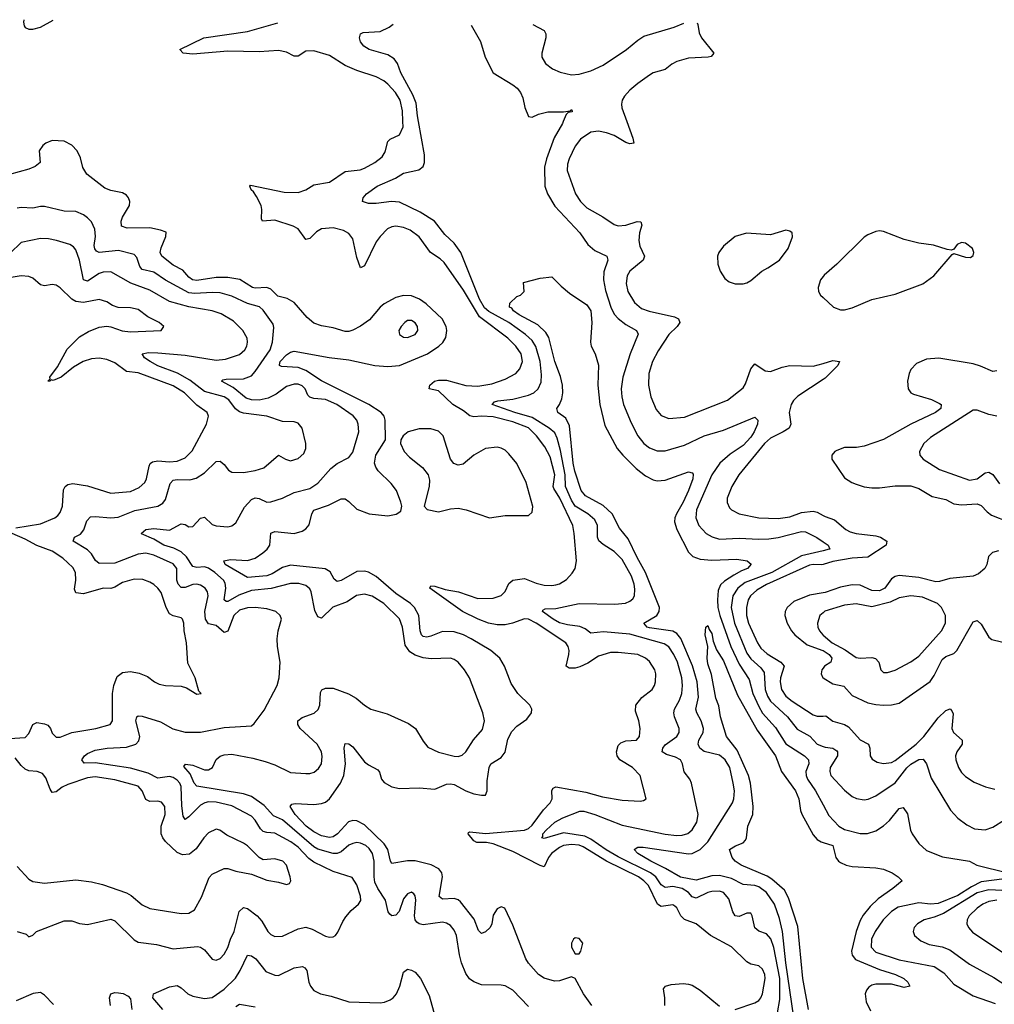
# Model space of a CAD drawing. Header units: inches. Extents: x 1649636 to 1815363, y 506543 to 641975.
# Tile 292 of 656: x 1655883 to 1660878, y 635477 to 640522. Entities that reach past the tile are written whole.
import ezdxf

# ---------------------------------------------------------------- set-up
doc = ezdxf.new("R2010")
doc.units = ezdxf.units.IN
doc.header["$MEASUREMENT"] = 0
for name, color, linetype in [('B6653', 7, 'Continuous'), ('B6654', 7, 'Continuous'), ('B6663', 7, 'Continuous')]:
    doc.layers.add(name, color=color, linetype=linetype)

msp = doc.modelspace()

# ---------------------------------------------------------------- linework, layer by layer
at = {"layer": 'B6653', "color": 5}
for points, elevation in [([(1659550, 635450.2), (1659650, 635483.8), (1659670, 635496.5), (1659680.7, 635510), (1659690, 635530.7), (1659703.7, 635610), (1659701.4, 635630), (1659690, 635657.7), (1659670, 635673.6), (1659630, 635682.8), (1659610, 635694.6), (1659531.4, 635771.4), (1659422.4, 635830), (1659350, 635889.7), (1659290, 635910.8), (1659271, 635931), (1659251.1, 635971.1), (1659240, 635980), (1659230, 635986), (1659170, 635978.5), (1659152.1, 635990), (1659104.9, 636084.9), (1659081.5, 636110), (1659053.4, 636130), (1658889.7, 636209.7), (1658770, 636284.4), (1658750, 636291.7), (1658710, 636296.6), (1658670, 636290.6), (1658650, 636281.1), (1658607.7, 636250), (1658593, 636230), (1658570, 636182.2), (1658550, 636188.3), (1658410, 636260.7), (1658310, 636298.6), (1658274.5, 636305.5), (1658225.6, 636305.6), (1658210, 636314.4), (1658181.7, 636350), (1658182.5, 636357.5), (1658190, 636360.3), (1658270, 636352.4), (1658470, 636369.4), (1658490, 636377.6), (1658510, 636395), (1658567.3, 636472.7), (1658601.3, 636510), (1658611.9, 636530), (1658610, 636572.7), (1658616.2, 636583.8), (1658630, 636591.8), (1658783.5, 636563.5), (1658870, 636539.5), (1658970, 636523.8), (1659062.9, 636517.1), (1659079.1, 636520.9), (1659092.7, 636530), (1659062, 636650), (1659023.5, 636690), (1658958, 636730), (1658944.2, 636750), (1658941, 636770), (1658950, 636803.7), (1658963.4, 636816.6), (1658990, 636827.6), (1659044, 636830), (1659059.7, 636850), (1659063.5, 636890), (1659056, 636930), (1659038.2, 636978.2), (1659040.3, 637010), (1659070.6, 637049.4), (1659124.2, 637090), (1659136.4, 637110), (1659141, 637130), (1659143.1, 637170), (1659138.2, 637190), (1659110, 637233.1), (1659090, 637250.7), (1659050, 637268.9), (1658950, 637279.8), (1658910, 637279), (1658850, 637261.5), (1658794.7, 637225.3), (1658754.1, 637205.9), (1658730, 637199.1), (1658698.6, 637198.6), (1658684, 637210), (1658697.9, 637270), (1658698.2, 637290), (1658693.1, 637310), (1658681, 637330), (1658530, 637430.3), (1658490, 637449.9), (1658470, 637452), (1658408.2, 637430), (1658370, 637421.8), (1658330, 637421.8), (1658285.2, 637430), (1658232.5, 637450), (1658152.5, 637490), (1657984.7, 637610), (1657990, 637620.7), (1658010, 637620.2), (1658062.9, 637602.9), (1658132, 637590), (1658230, 637557.2), (1658310, 637557.6), (1658350, 637571), (1658370, 637591.4), (1658390, 637633.4), (1658410, 637651), (1658470, 637659.1), (1658530, 637635.5), (1658570, 637625.1), (1658610, 637622.7), (1658630, 637626.3), (1658650, 637631.8), (1658685.7, 637654.3), (1658714.1, 637685.9), (1658729.1, 637710.9), (1658735.7, 637750), (1658724.1, 637890), (1658716.9, 637930), (1658650.9, 638070.9), (1658619.8, 638119.8), (1658616.5, 638130), (1658625.2, 638190), (1658601.5, 638281.5), (1658573.3, 638333.3), (1658531.9, 638390), (1658490, 638430.3), (1658410, 638461.4), (1658310, 638486.7), (1658250, 638491.4), (1658210, 638486.8), (1658190, 638491.7), (1658157.8, 638517.8), (1658103, 638550), (1658030, 638619.9), (1657981.6, 638630), (1657984.2, 638650), (1658008.9, 638670), (1658030, 638675.8), (1658070, 638674.9), (1658170, 638647.9), (1658230, 638644.3), (1658303.1, 638656.9), (1658370, 638679.8), (1658426.2, 638710), (1658446.6, 638733.4), (1658460.2, 638770), (1658452.7, 638810), (1658425, 638850), (1658384.4, 638890), (1658238.9, 638998.9), (1658156.6, 639136.6), (1658057.5, 639277.5), (1658037.3, 639297.3), (1657988.8, 639328.8), (1657930, 639409.8), (1657884.3, 639444.3), (1657850, 639458.1), (1657810, 639464.1), (1657790, 639460.6), (1657768.1, 639450), (1657730, 639411.6), (1657710, 639383.5), (1657650, 639260.5), (1657630, 639251.6), (1657610, 639304.5), (1657590, 639398.7), (1657570, 639426), (1657542.8, 639442.8), (1657490, 639455), (1657430, 639450.5), (1657404.4, 639435.6), (1657370, 639401.7), (1657350, 639396.3), (1657310.8, 639450), (1657284.2, 639464.2), (1657190, 639494.5), (1657127, 639490), (1657122.2, 639502.2), (1657124.1, 639550), (1657119.9, 639570), (1657097, 639617), (1657080.8, 639640.8), (1657068.7, 639650), (1657062, 639670), (1657065.4, 639674.6), (1657238.5, 639638.5), (1657310, 639636.8), (1657349.9, 639650.1), (1657390, 639676.3), (1657470, 639690.2), (1657550, 639744.4), (1657627.2, 639752.8), (1657650, 639761), (1657703, 639790), (1657740.4, 639819.6), (1657755.4, 639844.6), (1657770, 639898.4), (1657781.6, 639910), (1657830, 639931.8), (1657847.3, 639972.7), (1657846.6, 640000)], 580), ([(1659766.7, 635433.3), (1659778.3, 635501.7), (1659777.8, 635610), (1659747.9, 635767.9), (1659733.2, 635813.2), (1659710, 635838.4), (1659670, 635851.6), (1659650, 635868.5), (1659637.2, 635930), (1659630, 635944.5), (1659610, 635943.1), (1659570, 635927.3), (1659550, 635930.9), (1659538, 635950), (1659516.9, 636016.9), (1659489.7, 636050), (1659470, 636057.3), (1659430, 636055.5), (1659410, 636050.4), (1659350, 636021), (1659330, 636028), (1659310.2, 636050.2), (1659278, 636070), (1659230, 636079.8), (1659190, 636076), (1659170, 636089.9), (1659142.5, 636130), (1659116, 636150), (1658950, 636232.5), (1658888.1, 636268.1), (1658810, 636323.3), (1658778.4, 636338.4), (1658670, 636356.1), (1658570, 636326), (1658558, 636330), (1658564, 636336), (1658564.7, 636350), (1658580.6, 636370), (1658626.2, 636410), (1658666.7, 636433.3), (1658753.5, 636466.5), (1658774.1, 636465.9), (1658829.9, 636450.1), (1658970, 636394.4), (1659191.6, 636348.4), (1659250, 636341.3), (1659277.1, 636342.9), (1659307.3, 636352.7), (1659329.3, 636370.7), (1659352.9, 636410), (1659359.4, 636450), (1659326.3, 636610), (1659317.6, 636630), (1659288.4, 636668.4), (1659280.3, 636710), (1659269.7, 636730), (1659243.4, 636743.4), (1659196.8, 636756.8), (1659176.1, 636770), (1659178.4, 636790), (1659190, 636806.2), (1659250, 636848.7), (1659262.6, 636870), (1659262.6, 636890), (1659238.8, 636950), (1659235.6, 636970), (1659239.1, 636990), (1659264.4, 637035.6), (1659275.7, 637070), (1659279.2, 637110), (1659275.6, 637150), (1659254.7, 637230), (1659235.8, 637270), (1659210, 637308.4), (1659184.9, 637324.9), (1659010, 637374.1), (1658874.6, 637385.4), (1658810, 637378.8), (1658780.6, 637400.6), (1658753.1, 637413.1), (1658690, 637420.8), (1658650, 637431.1), (1658616.2, 637450), (1658562.7, 637490), (1658563.3, 637496.7), (1658576.1, 637503.9), (1658630, 637504.8), (1658750, 637530.7), (1658932.7, 637527.3), (1658986.9, 637533.1), (1659010, 637542), (1659025, 637555), (1659033, 637570), (1659036, 637604), (1659032.5, 637630), (1659018.7, 637670), (1658970, 637755.4), (1658930, 637797), (1658872.5, 637832.5), (1658851.6, 637851.6), (1658844.7, 637870), (1658844.5, 637930), (1658830, 637958.9), (1658794.8, 637990), (1658730, 638029.1), (1658710, 638059.6), (1658680.3, 638130), (1658677.9, 638190), (1658654.6, 638314.6), (1658638.1, 638378.1), (1658624.7, 638404.7), (1658596.1, 638430), (1658510, 638484.6), (1658419.8, 638510), (1658304.5, 638550), (1658315.3, 638564.7), (1658334, 638570), (1658410, 638578), (1658490, 638597.7), (1658518, 638610), (1658539.8, 638630), (1658554.8, 638665.2), (1658556.8, 638703.2), (1658549.5, 638770.5), (1658528, 638848), (1658510, 638878.7), (1658474.6, 638910), (1658390.1, 638970.1), (1658286.9, 639026.9), (1658265.7, 639045.7), (1658239.1, 639090), (1658143.5, 639330), (1658110, 639378), (1658061.9, 639421.9), (1658009.1, 639490), (1657935.9, 639535.9), (1657830, 639586.6), (1657788.8, 639591.2), (1657710, 639581), (1657670, 639581), (1657639.3, 639590), (1657643, 639610), (1657659.7, 639630), (1657714.2, 639670), (1657809.1, 639710.9), (1657850, 639736.6), (1657927.7, 639752.3), (1657950.4, 639769.6), (1657957.4, 639790), (1657957.1, 639830), (1657926.8, 640000)], 560), ([(1658668.7, 640000), (1658664.9, 639990), (1658622.6, 639917.4), (1658582.6, 639810), (1658573, 639767), (1658573.5, 639670), (1658587, 639630), (1658626, 639566), (1658753, 639430), (1658794.7, 639370), (1658830, 639339.2), (1658891.8, 639310), (1658896.5, 639290), (1658877.1, 639230), (1658875.3, 639190), (1658885.2, 639134.8), (1658911.7, 639050), (1658930, 639014), (1658950, 638990.9), (1658990, 638960.2), (1659043.1, 638930), (1659051.7, 638911.7), (1659010.9, 638810), (1658973.1, 638690), (1658965.5, 638630), (1658968, 638590), (1658977.1, 638550), (1659016.3, 638456.3), (1659050.7, 638390.7), (1659081.5, 638350), (1659110, 638329.1), (1659150, 638313.8), (1659190, 638313.4), (1659290, 638341.9), (1659390, 638390.7), (1659490, 638418.4), (1659650, 638485.3), (1659665.3, 638470), (1659663.8, 638450), (1659647.6, 638410), (1659630, 638383), (1659590, 638340.9), (1659524.7, 638295.3), (1659470.8, 638250), (1659430.1, 638190), (1659351.8, 638010), (1659348.3, 637970), (1659362.7, 637930), (1659401.7, 637890), (1659431.9, 637871.9), (1659470, 637861.2), (1659570, 637866.2), (1659670, 637859.8), (1659722.6, 637862.6), (1659770, 637869.3), (1659890, 637899.5), (1659910, 637897.6), (1659968.5, 637868.5), (1660000, 637847.5)], 560), ([(1658994.7, 640000), (1659025.3, 639914.7), (1659030.2, 639889.8), (1659010, 639885.5), (1658990, 639892.4), (1658930, 639928.1), (1658890, 639943), (1658850, 639951.8), (1658810, 639945.8), (1658756.5, 639910), (1658730, 639874.7), (1658698.1, 639810), (1658690, 639781.2), (1658688.2, 639750), (1658731.7, 639630), (1658756.8, 639590), (1658790, 639557.8), (1658872, 639512), (1658930, 639472.9), (1658950, 639465.7), (1658990, 639468.8), (1659047.4, 639487.4), (1659066.6, 639486.6), (1659072, 639470), (1659060.1, 639430), (1659055.9, 639390), (1659061.7, 639361.7), (1659084.6, 639310), (1659078.9, 639290), (1659010, 639234.2), (1658995.3, 639210), (1658990.1, 639170), (1658999.8, 639130), (1659033.1, 639073.1), (1659070, 639042.4), (1659108.4, 639028.4), (1659239.4, 638999.4), (1659258.6, 638990), (1659265.2, 638970), (1659252.4, 638950), (1659210, 638908.7), (1659154.2, 638825.8), (1659125.6, 638770), (1659107.5, 638710), (1659105.1, 638650), (1659117.3, 638590), (1659144.6, 638524.6), (1659170, 638493.8), (1659210, 638478.9), (1659290, 638485), (1659510, 638572), (1659590, 638635.3), (1659602.9, 638657.1), (1659630, 638732.7), (1659650, 638759.5), (1659702.7, 638722.7), (1659730, 638718.9), (1659790, 638741), (1659830, 638750.2), (1659950, 638747.3), (1660000, 638761.4)], 580), ([(1658814.7, 635470), (1658772, 635530), (1658730, 635609.2), (1658710, 635617.2), (1658650, 635597), (1658623.8, 635596.2), (1658570, 635611.2), (1658542.4, 635630), (1658490, 635687.6), (1658477.2, 635710), (1658410, 635882.7), (1658369.3, 635969.3), (1658350, 635976), (1658330, 635966), (1658310, 635933.2), (1658302.2, 635890), (1658293.7, 635870), (1658270, 635849), (1658250, 635839.7), (1658234.9, 635854.9), (1658212.5, 635912.5), (1658142.4, 636002.4), (1658130, 636012.5), (1658110, 636018.5), (1658050, 636015), (1658033.2, 636030), (1658049.9, 636130), (1658047, 636150), (1658031.6, 636171.6), (1657991.3, 636191.3), (1657910, 636211.6), (1657870, 636211.6), (1657790, 636198), (1657782.7, 636210), (1657768.8, 636270), (1657750, 636298.6), (1657650, 636396.2), (1657610, 636417.8), (1657590, 636419.4), (1657568.5, 636411.5), (1657511.9, 636350), (1657490, 636335.4), (1657470, 636331.9), (1657430, 636339.7), (1657390, 636360.8), (1657351.6, 636390), (1657294.1, 636450), (1657268.4, 636490), (1657277.2, 636502.8), (1657294, 636506), (1657390, 636501.4), (1657430, 636505.2), (1657450, 636513.2), (1657470, 636529.2), (1657526.8, 636610), (1657544.3, 636650), (1657552.7, 636710), (1657546.4, 636790), (1657550, 636813.4), (1657570, 636811.7), (1657590, 636796.5), (1657650, 636720.2), (1657670, 636703.5), (1657718.5, 636678.5), (1657726.5, 636666.5), (1657737.6, 636630), (1657750, 636614.3), (1657790, 636591.3), (1657830, 636582), (1657930, 636586.2), (1658010, 636579.3), (1658070, 636605.8), (1658090, 636607.3), (1658110, 636603.1), (1658170, 636570.1), (1658210, 636555.3), (1658250, 636547.8), (1658270.6, 636549.4), (1658278.8, 636570), (1658278.6, 636621.4), (1658288.7, 636690), (1658297.6, 636710), (1658350, 636740.9), (1658370.3, 636769.7), (1658384.9, 636835.1), (1658405.3, 636874.7), (1658430, 636901.6), (1658481.3, 636938.7), (1658505.4, 636970), (1658506.9, 636990), (1658497.7, 637010), (1658436.1, 637070), (1658401.1, 637121.1), (1658367.2, 637210), (1658343.1, 637250), (1658297.7, 637290), (1658196.8, 637350), (1658157.6, 637370), (1658110, 637384.9), (1658050, 637386.7), (1657990, 637363.4), (1657970, 637358.4), (1657950, 637361.2), (1657941.9, 637370), (1657935.9, 637390), (1657927.8, 637470), (1657906.6, 637510), (1657885.4, 637530), (1657810, 637581.9), (1657710, 637668.9), (1657670, 637692), (1657650, 637696.4), (1657610, 637694.1), (1657530, 637649.3), (1657510, 637643.5), (1657494.6, 637654.6), (1657473.7, 637693.7), (1657447.9, 637707.9), (1657270, 637726.4), (1657230, 637715.7), (1657176.8, 637683.2), (1657150, 637672.8), (1657050, 637663.9), (1656936.1, 637730), (1656928.2, 637750), (1656964, 637756), (1657050, 637750.7), (1657090, 637763.6), (1657129, 637790), (1657151.3, 637810), (1657165.4, 637830), (1657170, 637890.3), (1657190, 637899.8), (1657289.9, 637890.1), (1657330, 637901.6), (1657350, 637914), (1657366.9, 637933.1), (1657379.5, 637990), (1657390.5, 638009.5), (1657465.4, 638034.6), (1657530, 638066.3), (1657550, 638066.3), (1657570, 638052.8), (1657610, 638013.7), (1657674, 637990), (1657770, 637980.7), (1657811.9, 637988.1), (1657835.4, 638004.6), (1657840.5, 638030), (1657836.8, 638050), (1657814.5, 638110), (1657786, 638146), (1657720.3, 638210), (1657707.4, 638230), (1657701.5, 638250), (1657707.4, 638290), (1657757.2, 638370), (1657755.8, 638470), (1657750.4, 638490), (1657734.6, 638510), (1657672.5, 638550), (1657430, 638671.2), (1657350, 638725.1), (1657310, 638740.8), (1657224.6, 638744.6), (1657213.6, 638750), (1657214, 638754), (1657218.2, 638770), (1657250, 638805.6), (1657270, 638819.4), (1657290, 638824.4), (1657468.4, 638791.6), (1657570, 638778.7), (1657702.8, 638750), (1657770, 638744.5), (1657830, 638750.7), (1657972.7, 638810), (1658031, 638849), (1658051.2, 638868.8), (1658066.3, 638893.7), (1658071.7, 638930), (1658068.7, 638950), (1658048.6, 638990), (1657966.1, 639066.1), (1657931.4, 639090), (1657890, 639106.8), (1657850, 639109.4), (1657810, 639099), (1657750, 639066.3), (1657730, 639049.8), (1657675.8, 638984.2), (1657630, 638952.2), (1657590, 638930.8), (1657570, 638924.7), (1657550, 638925.3), (1657490, 638943.5), (1657430, 638953.6), (1657390, 638967.6), (1657355.7, 638995.7), (1657290, 639073.3), (1657254, 639094), (1657205.7, 639105.7), (1657170, 639141), (1657150, 639149.9), (1657090, 639146.6), (1657075.6, 639150), (1657010.3, 639190.3), (1656950, 639201.9), (1656890, 639200.7), (1656790, 639186.4), (1656769.1, 639189.1), (1656750, 639202.8), (1656718.6, 639238.6), (1656670, 639264.3), (1656611, 639311), (1656602, 639330), (1656607.1, 639352.9), (1656631.9, 639411.9), (1656633.3, 639433.3), (1656604.1, 639444.1), (1656550, 639454.9), (1656434.1, 639454.1), (1656405.1, 639465.1), (1656402.6, 639490), (1656409.9, 639510), (1656445.7, 639570), (1656447, 639590), (1656440.3, 639610), (1656430, 639622.3), (1656410, 639634.4), (1656350, 639647), (1656319.2, 639659.2), (1656226.9, 639730), (1656205.7, 639765.7), (1656194.1, 639814.1), (1656177.6, 639850), (1656150, 639879.6), (1656110, 639899.7), (1656050, 639903.1), (1656016.3, 639890), (1656001.6, 639878.4), (1655982.4, 639850), (1655987.3, 639790), (1655962.8, 639770), (1655930, 639756.3), (1655830, 639728.6)], 620), ([(1658490, 635465.1), (1658410, 635549.7), (1658370, 635571.6), (1658350, 635575.1), (1658250, 635576.4), (1658210, 635591.9), (1658188.2, 635608.2), (1658170, 635634.3), (1658146.6, 635690), (1658136.2, 635730), (1658121.7, 635830), (1658110, 635856.9), (1658090, 635880.3), (1658070, 635892.4), (1658050, 635897), (1657950, 635884.8), (1657929.8, 635889.8), (1657918.2, 635898.2), (1657909.8, 635910), (1657905.3, 635930), (1657913.6, 636010), (1657910, 636033.2), (1657902.7, 636042.7), (1657890, 636051.6), (1657870, 636043.6), (1657850, 636017.6), (1657826.9, 635953.1), (1657810, 635934), (1657790, 635929.8), (1657779, 635939), (1657771.6, 635951.6), (1657758.2, 636010), (1657717.9, 636070), (1657703.3, 636103.3), (1657699, 636130), (1657699.7, 636210), (1657690.9, 636250), (1657674.6, 636274.6), (1657657.1, 636290), (1657630, 636303), (1657610, 636305.4), (1657590, 636301.1), (1657570, 636291.7), (1657530, 636258.8), (1657510, 636249.5), (1657490, 636250.3), (1657410, 636272.7), (1657390, 636284.5), (1657230, 636421.6), (1657183.5, 636443.5), (1657136.2, 636496.2), (1657070, 636541.2), (1657030, 636555.3), (1656790, 636594.6), (1656776.8, 636610), (1656757.3, 636657.3), (1656724.7, 636695.3), (1656732.5, 636707.5), (1656770, 636701.8), (1656830, 636678.6), (1656850, 636678.9), (1656870.4, 636689.6), (1656889.3, 636730.7), (1656910, 636748.3), (1656930, 636755), (1656970, 636758.2), (1657078.4, 636738.4), (1657141, 636721), (1657190, 636704.3), (1657270, 636665.4), (1657350, 636659), (1657370, 636659.7), (1657392.8, 636667.2), (1657414.5, 636685.5), (1657429.7, 636710), (1657433.3, 636746.7), (1657428.7, 636770), (1657406.9, 636810), (1657320.3, 636890), (1657308, 636910), (1657307.4, 636930), (1657330, 636946.7), (1657391.2, 636968.8), (1657412.8, 636987.2), (1657421.8, 637010), (1657425.2, 637074.8), (1657431, 637089), (1657450, 637096.9), (1657490, 637096.8), (1657567.6, 637067.6), (1657606.5, 637046.5), (1657650.4, 637010), (1657683, 636990), (1657766.1, 636966.1), (1657876, 636916), (1657911.7, 636890), (1657950, 636825.5), (1657974.9, 636794.9), (1658029.3, 636769.3), (1658110, 636748.1), (1658130, 636746.9), (1658150, 636752.8), (1658169.7, 636770), (1658208, 636832), (1658254.2, 636885.8), (1658264.2, 636930), (1658256.8, 636970), (1658187.7, 637150), (1658163.1, 637190), (1658130.6, 637230.6), (1658110, 637244), (1658089.8, 637249.8), (1657992.3, 637247.7), (1657950, 637252.3), (1657910, 637265.7), (1657882.3, 637282.3), (1657857.8, 637317.8), (1657845.2, 637410), (1657830, 637451.9), (1657748.9, 637530), (1657690, 637568.4), (1657650, 637577.9), (1657608.2, 637571.8), (1657560.4, 637539.6), (1657488.4, 637511.6), (1657430, 637455.8), (1657410, 637462.4), (1657395.2, 637495.2), (1657377, 637590), (1657370, 637605.1), (1657350, 637622.5), (1657313.6, 637633.6), (1657270, 637633.5), (1657172.3, 637607.7), (1657070, 637597.7), (1657006.5, 637573.5), (1656950, 637541), (1656941.7, 637541.7), (1656929.9, 637549.9), (1656938.4, 637610), (1656935.6, 637635.6), (1656928.1, 637650), (1656882.5, 637690), (1656850, 637711.7), (1656830, 637718.4), (1656790, 637716), (1656770, 637719.8), (1656738.4, 637770), (1656710, 637794.8), (1656673.5, 637813.5), (1656622.3, 637830), (1656570, 637860.4), (1656507.1, 637887.1), (1656505.6, 637890), (1656530, 637910.1), (1656570, 637915.8), (1656650, 637907.3), (1656710, 637938.2), (1656730, 637935.6), (1656750, 637922.8), (1656770, 637924.7), (1656810, 637967.9), (1656830, 637972.9), (1656870, 637936.1), (1656889.3, 637929.3), (1656950, 637923.6), (1656970, 637928.5), (1656990, 637943.8), (1657034.9, 638025.1), (1657070, 638062.9), (1657090, 638071.8), (1657110, 638068.2), (1657150, 638049.2), (1657170, 638052.3), (1657230, 638070.2), (1657290, 638099.8), (1657370, 638119.5), (1657410, 638147.6), (1657476.7, 638223.3), (1657510, 638247.5), (1657570, 638278.4), (1657590, 638307), (1657621, 638410), (1657618.3, 638450), (1657609.8, 638470), (1657592.4, 638492.4), (1657508.7, 638550), (1657450, 638576), (1657390, 638581.3), (1657370, 638587.9), (1657359.1, 638599.1), (1657345.5, 638630), (1657330, 638646.2), (1657310, 638653.9), (1657290, 638655.2), (1657250, 638643.5), (1657196.4, 638603.6), (1657156.3, 638583.7), (1657110, 638572), (1657070, 638573.8), (1657042.9, 638582.9), (1656976.8, 638636.8), (1656916.2, 638670), (1656923.5, 638676.5), (1656940.5, 638679.5), (1657030, 638681.2), (1657070, 638698), (1657090, 638718.8), (1657165.7, 638830), (1657177.8, 638870), (1657185.3, 638945.3), (1657182.6, 638962.6), (1657130, 639034), (1657111.4, 639051.4), (1657050, 639068), (1656970, 639104.9), (1656910, 639122.4), (1656870, 639124.5), (1656780.9, 639119.1), (1656750, 639122.2), (1656630, 639188.4), (1656570, 639228.4), (1656510, 639242.4), (1656497.8, 639257.8), (1656483.9, 639303.9), (1656470, 639318.6), (1656390, 639339.4), (1656290, 639329.9), (1656276.1, 639336.1), (1656267.4, 639347.4), (1656265.3, 639365.3), (1656270.9, 639410.9), (1656268.3, 639448.3), (1656250, 639486.9), (1656230, 639507.7), (1656210, 639521.8), (1656170, 639538.8), (1656110, 639541), (1656010, 639564.8), (1655990, 639564.8), (1655950, 639555.7), (1655890, 639559.9), (1655870, 639557)], 640), ([(1655870.3, 635850.3), (1655915.9, 635835.9), (1655930, 635822), (1655950, 635831.3), (1655968.7, 635850), (1656110, 635904.4), (1656150, 635904.4), (1656190, 635891.1), (1656230, 635886.4), (1656350, 635914), (1656370, 635904.9), (1656470, 635807.8), (1656490, 635795.5), (1656584.1, 635784.1), (1656670, 635761.1), (1656793.7, 635773.7), (1656810, 635769.2), (1656830, 635755.3), (1656870, 635708.8), (1656890, 635703.6), (1656910, 635711.7), (1656930, 635733.1), (1656950, 635767.2), (1656962.4, 635810), (1656981.6, 635850), (1657008.2, 635951.8), (1657030, 635973.2), (1657050, 635967.6), (1657099.7, 635930), (1657123.4, 635903.4), (1657154.7, 635850), (1657170, 635834.7), (1657190, 635824.9), (1657230, 635826.2), (1657310, 635863.8), (1657350, 635871.9), (1657382.3, 635862.3), (1657450, 635825.3), (1657470, 635820.4), (1657490, 635823), (1657501.2, 635830), (1657514, 635846), (1657538.2, 635901.8), (1657554.2, 635925.8), (1657582.2, 635957.8), (1657619.7, 635990), (1657630.6, 636009.4), (1657629.8, 636030.2), (1657610, 636089.6), (1657586.6, 636126.6), (1657490, 636156.7), (1657390, 636205.3), (1657364.3, 636224.3), (1657310, 636282), (1657272.9, 636310), (1657190, 636354.2), (1657150, 636357.2), (1657130, 636363.2), (1657116.2, 636376.2), (1657090, 636420.3), (1657070, 636441.5), (1656970, 636493.9), (1656890, 636513.4), (1656850, 636513.9), (1656831.1, 636508.9), (1656810, 636497.2), (1656750, 636437.4), (1656730, 636423.5), (1656721.2, 636441.2), (1656714.3, 636494.3), (1656710, 636592.2), (1656703.4, 636610), (1656690, 636626), (1656670, 636638.7), (1656650, 636644.9), (1656590, 636636.2), (1656541.2, 636661.2), (1656450, 636687.7), (1656270, 636713.7), (1656213.1, 636713.1), (1656200.8, 636730), (1656215, 636750), (1656230, 636761.5), (1656270, 636779.2), (1656330.7, 636789.3), (1656430, 636794.5), (1656477.2, 636810), (1656493.3, 636826.7), (1656498.3, 636850), (1656478.2, 636930), (1656483.5, 636950), (1656490, 636955.6), (1656510, 636954.2), (1656604.2, 636924.2), (1656667.8, 636887.8), (1656730, 636871.6), (1656810, 636871.6), (1656930, 636895), (1657070, 636904.6), (1657084.4, 636915.6), (1657135.8, 636984.2), (1657202.4, 637110), (1657211.9, 637150), (1657218, 637230), (1657204.4, 637310), (1657202.7, 637350), (1657207.4, 637390), (1657224.4, 637450), (1657217.2, 637470), (1657195.1, 637490), (1657150, 637503.4), (1657090, 637511.1), (1657050, 637509.2), (1657010, 637496.6), (1656980.7, 637470), (1656950, 637388.4), (1656930, 637382.7), (1656890, 637417.8), (1656850, 637426.2), (1656835, 637450), (1656832.4, 637490), (1656848.7, 637570), (1656845.2, 637590), (1656833.8, 637610), (1656810, 637625.2), (1656790, 637629.3), (1656770, 637628.4), (1656730, 637613.4), (1656710, 637613.1), (1656694.8, 637630), (1656688.8, 637650), (1656688.5, 637710), (1656670, 637734), (1656570, 637779.2), (1656530, 637788.9), (1656490, 637783.9), (1656370, 637737.6), (1656290, 637736.5), (1656270.5, 637750.5), (1656250, 637785.3), (1656230, 637804.9), (1656157.4, 637850), (1656163, 637870), (1656193.6, 637886.4), (1656212.3, 637907.7), (1656226.1, 637953.9), (1656245.9, 637974.1), (1656270, 637976.6), (1656350, 637969), (1656387.3, 637972.7), (1656472.5, 638007.5), (1656591, 638029), (1656615.8, 638044.2), (1656630, 638063.1), (1656654.6, 638145.4), (1656670, 638162.7), (1656690, 638166.9), (1656755.2, 638164.8), (1656787.4, 638172.6), (1656830, 638200.3), (1656890, 638258.9), (1656910, 638259.5), (1656930, 638243.1), (1656953.7, 638213.7), (1656970, 638203.7), (1657030, 638202.2), (1657090, 638211.7), (1657133.5, 638226.5), (1657210, 638290.6), (1657244.7, 638270), (1657270, 638262.4), (1657310, 638273.7), (1657339.8, 638300.2), (1657350, 638324.7), (1657348.6, 638350), (1657329.7, 638430), (1657310, 638455.6), (1657290, 638462.4), (1657230, 638464.1), (1657149.9, 638489.9), (1657030, 638505.5), (1657010, 638512.1), (1656988, 638528), (1656954.1, 638574.1), (1656931.3, 638590), (1656830, 638617.3), (1656754.6, 638674.6), (1656691.7, 638711.7), (1656590, 638748), (1656551.6, 638770), (1656523.1, 638790), (1656509.7, 638810), (1656543.3, 638816.7), (1656590, 638814.7), (1656730, 638803.8), (1656890, 638777.4), (1656937.7, 638782.3), (1657010, 638806.8), (1657037.4, 638830), (1657047.4, 638850), (1657050.6, 638870), (1657047.9, 638890), (1657025.9, 638930), (1656978.3, 638978.3), (1656914.9, 639014.9), (1656870, 639029.9), (1656750, 639051.6), (1656650, 639079.1), (1656550, 639136.7), (1656452.3, 639172.3), (1656350, 639229.8), (1656310, 639228.6), (1656290, 639221), (1656230, 639182.7), (1656210, 639188.7), (1656190, 639289.6), (1656170, 639342.4), (1656157.9, 639357.9), (1656139.5, 639370), (1656071.2, 639391.2), (1656030, 639400.2), (1655990, 639401.2), (1655890, 639380.4), (1655834.1, 639325.9)], 660), ([(1655862.2, 637917.8), (1655990, 637938.4), (1656062.4, 637970), (1656078.5, 637981.5), (1656090, 637996.4), (1656101.8, 638030), (1656107.1, 638112.9), (1656116, 638130), (1656130, 638141.2), (1656154.6, 638145.4), (1656230, 638134.3), (1656350, 638095.3), (1656450, 638104.5), (1656495.2, 638124.8), (1656523.5, 638150), (1656532.6, 638170), (1656545.5, 638234.5), (1656551.9, 638248.1), (1656563, 638257), (1656590, 638261.7), (1656650, 638257), (1656690, 638260.8), (1656730, 638278), (1656767.1, 638312.9), (1656840.9, 638450), (1656850.9, 638490.9), (1656844.2, 638510), (1656790, 638547.6), (1656727.3, 638610), (1656670, 638646.8), (1656490, 638713.5), (1656430, 638719.6), (1656370, 638764.7), (1656330, 638780.3), (1656290, 638788.1), (1656250, 638784.5), (1656208.5, 638771.5), (1656158.1, 638741.9), (1656095.5, 638690), (1656054.2, 638674.2), (1656043.5, 638676.5), (1656038, 638670), (1656027.8, 638670), (1656038.6, 638681.4), (1656037.2, 638690), (1656076.4, 638743.6), (1656125.5, 638834.5), (1656190, 638897.1), (1656235.1, 638924.9), (1656290, 638946.3), (1656330, 638952.4), (1656350, 638949.3), (1656407.5, 638927.5), (1656450, 638922.1), (1656608, 638930), (1656621.2, 638950), (1656598, 638970), (1656539.8, 638999.8), (1656490, 639037.2), (1656450, 639045.8), (1656386.9, 639046.9), (1656357.8, 639057.8), (1656330, 639076.1), (1656290, 639087.8), (1656210, 639073.1), (1656170, 639078.5), (1656149.5, 639089.5), (1656090, 639148.5), (1656070, 639162.6), (1656050, 639166.2), (1656010, 639158.4), (1655990, 639163.5), (1655950, 639197), (1655930, 639207), (1655890, 639209.2), (1655790, 639192.6)], 680), ([(1659850.8, 635410), (1659810, 635689.7), (1659791.6, 635850), (1659776.8, 635916.8), (1659751, 635990), (1659710.4, 636050), (1659670, 636078.9), (1659650, 636086.5), (1659590, 636091.6), (1659530, 636121.7), (1659470, 636136.4), (1659430, 636135), (1659350, 636113.3), (1659270, 636128), (1659193.3, 636173.3), (1659118, 636210), (1659051.2, 636250), (1659031.6, 636270), (1659050, 636281.5), (1659078, 636282), (1659310, 636247.5), (1659330, 636250.5), (1659370, 636270.5), (1659409.9, 636310), (1659536.5, 636510), (1659542.6, 636530), (1659545.4, 636570), (1659539.9, 636610), (1659521.9, 636690), (1659498.7, 636730), (1659470, 636753.1), (1659390, 636773), (1659368, 636790), (1659360.2, 636810), (1659363.2, 636830), (1659386, 636870), (1659387.6, 636890), (1659376.1, 636930), (1659352.3, 636970), (1659347.7, 636990), (1659360.8, 637050), (1659355.6, 637130), (1659330.8, 637210.8), (1659270.6, 637350.6), (1659250, 637376.9), (1659230, 637389.1), (1659110, 637406.6), (1659098.5, 637410), (1659081.5, 637430), (1659148.2, 637470), (1659159.4, 637490), (1659161.9, 637510), (1659090.6, 637690), (1659046.6, 637766.6), (1659001.9, 637861.9), (1658957.4, 637917.4), (1658919.7, 637990), (1658872.3, 638032.3), (1658782.2, 638082.2), (1658760.7, 638110), (1658728.4, 638208.4), (1658719.9, 638250), (1658700.7, 638440.7), (1658681.2, 638481.2), (1658640.7, 638510), (1658635.6, 638530), (1658649.9, 638550.1), (1658661.3, 638578.7), (1658665.7, 638610), (1658664, 638650), (1658654.3, 638694.3), (1658626.1, 638770), (1658593.8, 638893.8), (1658579.5, 638919.5), (1658538.5, 638958.5), (1658443.1, 639010), (1658413.6, 639030), (1658404.5, 639044.5), (1658392.7, 639050), (1658395.3, 639070), (1658430, 639104.7), (1658450, 639111), (1658469, 639130), (1658465.2, 639174.8), (1658550, 639198), (1658610, 639204.7), (1658657.1, 639157.1), (1658701.1, 639121.1), (1658790, 639061.6), (1658810, 639030.6), (1658814.9, 638970), (1658808.7, 638870), (1658812, 638850), (1658831.8, 638810), (1658850, 638751.3), (1658845.9, 638650), (1658856.2, 638550), (1658882.3, 638442.3), (1658945.2, 638325.2), (1658974.4, 638290), (1659042.9, 638222.9), (1659090, 638185.5), (1659130, 638165.1), (1659150, 638160.1), (1659190, 638161.9), (1659310, 638204.6), (1659330, 638200.5), (1659333.7, 638193.7), (1659332, 638170), (1659310, 638109.8), (1659283.4, 638050), (1659249.1, 637990), (1659241.1, 637970), (1659239.4, 637950), (1659250.1, 637910), (1659310, 637793.2), (1659332.4, 637772.4), (1659370, 637758.7), (1659430, 637753.4), (1659558.7, 637758.7), (1659610.8, 637750), (1659631.8, 637731.8), (1659612.8, 637710), (1659581.6, 637698.4), (1659543.4, 637676.6), (1659494.5, 637645.5), (1659474.3, 637625.7), (1659462.9, 637597.1), (1659458.5, 637550), (1659461, 637510), (1659471.2, 637470), (1659527, 637310), (1659570, 637220.1), (1659622.1, 637142.1), (1659640.2, 637070), (1659670, 637002.8), (1659690, 636969), (1659755.7, 636895.7), (1659810, 636810.8), (1659904.1, 636750), (1659926, 636730), (1659926.7, 636710), (1659911.7, 636670), (1659912.9, 636650), (1659921, 636630), (1659962, 636570), (1660000, 636499.8)], 540), ([(1660000, 639206.1), (1659987.5, 639190), (1659974.7, 639150), (1659976, 639130), (1659987.2, 639110), (1660000, 639098.4)], 620), ([(1660000, 638679.1), (1659870, 638593.2), (1659849.1, 638570.9), (1659837.1, 638550), (1659826, 638510), (1659834, 638450), (1659825.5, 638430), (1659796, 638410), (1659730, 638377.6), (1659700.4, 638350), (1659568, 638190), (1659533.2, 638130), (1659509.3, 638070), (1659508.5, 638048.5), (1659520.9, 638020.9), (1659530.4, 638010), (1659570.7, 637990), (1659671, 637970), (1659770, 637966), (1659830, 637975.1), (1659890, 637997.4), (1659950, 638003.4), (1659970, 637998.8), (1660000, 637982.3)], 580), ([(1655830, 636839.8), (1655910, 636844.7), (1655930, 636864.9), (1655949.9, 636910.1), (1655970, 636920.2), (1656010, 636914.8), (1656026.9, 636906.9), (1656040.3, 636890), (1656050, 636865.5), (1656070, 636845.7), (1656090, 636846), (1656149.9, 636870.1), (1656272.7, 636890), (1656347, 636910), (1656357.6, 636930), (1656358.9, 637070), (1656365.2, 637110), (1656383.1, 637156.9), (1656410, 637178), (1656450, 637182), (1656494.3, 637174.3), (1656537.3, 637157.3), (1656573, 637130), (1656597.6, 637117.6), (1656630, 637111.4), (1656710, 637107.9), (1656738.4, 637098.4), (1656790, 637065.5), (1656813.2, 637070), (1656801.5, 637081.5), (1656782, 637150), (1656744.7, 637224.7), (1656737.8, 637330), (1656726.2, 637390), (1656724.7, 637430), (1656716.4, 637450), (1656710, 637456.9), (1656670, 637467.1), (1656650, 637477.4), (1656633.2, 637510), (1656607.5, 637587.5), (1656590.8, 637610), (1656570, 637627.8), (1656550, 637640.7), (1656514.3, 637654.3), (1656470, 637655.2), (1656410, 637638.5), (1656370, 637614), (1656350, 637607.6), (1656310, 637609.8), (1656210, 637579.9), (1656170, 637585.3), (1656163.7, 637603.7), (1656169.9, 637650), (1656168.1, 637690), (1656154.8, 637714.8), (1656103.8, 637763.8), (1656050, 637798.9), (1655970, 637828.4), (1655910, 637861.2), (1655843.5, 637890)], 680), ([(1660000, 637801.2), (1659890, 637775.8), (1659736.8, 637690), (1659601.5, 637638.5), (1659563.8, 637610), (1659536.9, 637570), (1659529, 637510), (1659546.3, 637430), (1659610, 637276.6), (1659630, 637247.9), (1659680.6, 637200.6), (1659697.5, 637177.5), (1659704, 637090), (1659715.7, 637055.7), (1659730.3, 637030.3), (1659817.9, 636950), (1659867.6, 636887.5), (1659931.7, 636851.7), (1659969.3, 636810), (1660000, 636798.6)], 560), ([(1660000, 637731.4), (1659990, 637728.5), (1659950, 637730.9), (1659930, 637727), (1659710, 637628), (1659660.7, 637599.3), (1659628.1, 637570), (1659616, 637550), (1659606.8, 637510), (1659607.8, 637470), (1659618.4, 637430), (1659663.4, 637330), (1659681.2, 637301.2), (1659713.4, 637273.4), (1659784.3, 637230), (1659800.1, 637210), (1659782.2, 637150), (1659780.7, 637130), (1659787.4, 637090), (1659810, 637056.6), (1659842.1, 637030), (1659950, 636959.6), (1659970, 636953.5), (1660000, 636954)], 580), ([(1660000, 637585.9), (1659930, 637572.6), (1659850, 637540.5), (1659816.3, 637510), (1659806.6, 637490), (1659803.9, 637470), (1659815.5, 637430), (1659837.5, 637390), (1659855.1, 637370), (1659918.3, 637318.3), (1659999.5, 637290), (1660000, 637289.7)], 620), ([(1660000, 637483.5), (1659983.2, 637470), (1659971.9, 637430), (1659973.4, 637410), (1659982, 637390), (1659998.7, 637370), (1660000, 637368.9)], 640), ([(1659925.1, 635450), (1659896, 635610), (1659870, 635875.1), (1659823.1, 636023.1), (1659802.5, 636062.5), (1659738.2, 636118.2), (1659713.6, 636133.6), (1659580.7, 636190), (1659549.5, 636210), (1659534.5, 636230), (1659520.9, 636270), (1659551, 636289), (1659590, 636303.6), (1659602.2, 636317.8), (1659608.4, 636330), (1659614, 636390), (1659640.2, 636450), (1659642.1, 636490), (1659628, 636610), (1659618.6, 636650), (1659559.2, 636779.2), (1659504.9, 636850), (1659475, 636950), (1659465.9, 637005.9), (1659450, 637045.2), (1659427.5, 637167.5), (1659410, 637222), (1659406, 637250), (1659409.2, 637310), (1659395.1, 637370), (1659399, 637410), (1659410, 637418.8), (1659416.7, 637396.7), (1659430, 637377.3), (1659437.3, 637337.3), (1659453.5, 637293.5), (1659490, 637237.8), (1659561.2, 637061.2), (1659662.3, 636882.3), (1659756.8, 636750), (1659787.4, 636670), (1659859.6, 636570), (1659875.8, 636530), (1659883.8, 636470), (1659890.8, 636450.8), (1659950, 636345.2), (1659970, 636322.2), (1659990, 636309.3), (1660000, 636306.1)], 520), ([(1660000, 637198.9), (1659993.5, 637190), (1659990.2, 637170), (1659999.7, 637150), (1660000, 637149.8)], 620), ([(1655870, 636183.6), (1655930, 636118.3), (1655950, 636106), (1656010, 636097.5), (1656170, 636114.2), (1656250, 636103.8), (1656307.3, 636090), (1656430, 636047.8), (1656454.2, 636034.2), (1656510, 635987.1), (1656550, 635967.1), (1656710, 635941.6), (1656750, 635943.9), (1656778.3, 635961.7), (1656814.8, 636025.2), (1656853.2, 636126.8), (1656870, 636143.1), (1656930, 636172.7), (1656950, 636172.2), (1656990, 636159.6), (1657070, 636144.2), (1657150, 636112.2), (1657210, 636103), (1657250, 636090.8), (1657264.7, 636095.3), (1657272.7, 636110), (1657269.3, 636130), (1657249.6, 636190), (1657231.3, 636210), (1657190, 636222), (1657130, 636218), (1657110, 636229.6), (1657050, 636288.6), (1657030, 636302.8), (1656944, 636344), (1656908.7, 636370), (1656890, 636374.3), (1656850, 636355.1), (1656826.3, 636330), (1656786.8, 636273.2), (1656753, 636247), (1656716.9, 636243.1), (1656690, 636254.9), (1656630, 636311.7), (1656616.1, 636330), (1656608.1, 636350), (1656608.5, 636390), (1656628, 636450), (1656626.6, 636490), (1656610, 636512.2), (1656590, 636517.6), (1656550, 636516.3), (1656530, 636525.7), (1656510, 636571), (1656490, 636595.4), (1656370, 636626.4), (1656270, 636642.9), (1656230, 636636.9), (1656130, 636603.7), (1656099.7, 636590), (1656070, 636566), (1656050, 636562.7), (1656039.3, 636579.3), (1656017.4, 636637.4), (1655998.9, 636658.9), (1655972, 636670), (1655930, 636673.9), (1655910, 636681.2), (1655890, 636700.2), (1655860.3, 636740.3)], 680), ([(1656616.8, 635450), (1656564.7, 635510), (1656569.2, 635530), (1656650, 635566.7), (1656690, 635572.6), (1656710, 635561.7), (1656744, 635530), (1656770, 635518.9), (1656830, 635505.9), (1656870, 635512.4), (1656930, 635555), (1656988.5, 635611.5), (1657012.6, 635650), (1657050, 635728.7), (1657070, 635725.2), (1657092.9, 635710), (1657144.4, 635644.4), (1657190, 635625.8), (1657210, 635625), (1657290, 635663.7), (1657333, 635670), (1657344, 635664), (1657354.4, 635650), (1657364.5, 635590), (1657372.6, 635570), (1657390, 635548), (1657424.9, 635530), (1657479.2, 635519.2), (1657570.1, 635490.1), (1657730, 635484.6), (1657752.2, 635487.8), (1657780.8, 635499.2), (1657796.8, 635510), (1657813.2, 635530), (1657831.3, 635570), (1657850, 635642), (1657870, 635656.5), (1657890, 635652.3), (1657910, 635641.2), (1657936.3, 635610), (1657981.2, 635521.2), (1658020.7, 635380.7)], 640), ([(1659189.8, 635470), (1659189.8, 635510), (1659183.1, 635556.9), (1659192.3, 635570), (1659222.4, 635577.6), (1659283.4, 635583.4), (1659310, 635580.8), (1659330, 635574.4), (1659370, 635550.2), (1659470, 635467.7)], 580), ([(1656056.6, 635476.6), (1656010, 635524.5), (1655990, 635537), (1655952.3, 635532.3), (1655864.7, 635495.3)], 660), ([(1656347.8, 635470), (1656343.1, 635510), (1656349.6, 635530), (1656370, 635537.4), (1656390, 635536), (1656412.4, 635532.4), (1656438.3, 635518.3), (1656450, 635504.7), (1656457.2, 635450)], 640), ([(1656990, 635466.4), (1657010, 635477.4), (1657090, 635463.7)], 620)]:
    msp.add_lwpolyline(points, dxfattribs=dict(at, elevation=elevation))
for points, elevation in [([(1659810, 639444), (1659730, 639419.6), (1659607.8, 639427.8), (1659550, 639410.9), (1659490, 639362.6), (1659466, 639330), (1659459.5, 639310), (1659460.3, 639270), (1659473.5, 639233.5), (1659496.9, 639196.9), (1659519.1, 639179.1), (1659549.2, 639169.2), (1659590, 639169.1), (1659610, 639174.3), (1659630, 639186), (1659685.7, 639234.3), (1659717, 639250), (1659776.2, 639290), (1659820.9, 639350), (1659844, 639410), (1659842, 639430), (1659830, 639439)], 620), ([(1657890, 638981.7), (1657870, 638980.4), (1657855.8, 638970), (1657837.4, 638950), (1657826.5, 638930), (1657828.8, 638910), (1657850, 638895.6), (1657870, 638893.8), (1657910, 638909.2), (1657923.5, 638930), (1657921, 638950), (1657910, 638969.6)], 640), ([(1657990, 638426.3), (1657930, 638425.8), (1657874.4, 638410), (1657847.8, 638390), (1657836.5, 638370), (1657834.9, 638350), (1657853.6, 638310), (1657881.2, 638281.2), (1657947.2, 638227.2), (1657976.9, 638190), (1657982.7, 638162.7), (1657981.1, 638130), (1657956.4, 638030), (1657971.8, 638011.8), (1658030, 638000.9), (1658090, 638016), (1658130, 638019.5), (1658171.5, 638011.5), (1658290, 637970.3), (1658370, 637981.2), (1658490, 637981.5), (1658510, 637998), (1658512.8, 638027.2), (1658478.7, 638150), (1658430, 638247.7), (1658390, 638298.5), (1658370, 638316.8), (1658350, 638327.5), (1658330, 638331.9), (1658270, 638325.2), (1658210, 638291.4), (1658155.4, 638244.6), (1658130, 638239), (1658108.2, 638248.2), (1658089.9, 638269.9), (1658052.7, 638390), (1658030, 638413.6)], 620), ([(1658730, 635817.2), (1658721, 635810), (1658710.8, 635790), (1658710.8, 635770), (1658730, 635736), (1658750, 635736), (1658759.3, 635750), (1658769.2, 635790), (1658750, 635814)], 620)]:
    msp.add_lwpolyline(points, close=True, dxfattribs=dict(at, elevation=elevation))
at = {"layer": 'B6654', "color": 5}
for points, elevation in [([(1655903.5, 640522.3), (1655901.8, 640510), (1655904.9, 640490), (1655910, 640483.1), (1655930, 640474.3), (1655950, 640473.8), (1655990, 640484.7), (1656055.1, 640520.5)], 620), ([(1657846.6, 640000), (1657845.3, 640054.7), (1657832.6, 640110), (1657808.7, 640150), (1657770, 640192.2), (1657749.4, 640209.4), (1657710, 640229.9), (1657610, 640261.8), (1657550, 640286.9), (1657470, 640338.5), (1657390, 640362.2), (1657350, 640360.8), (1657310, 640336.2), (1657290, 640335.3), (1657250, 640356.4), (1657210, 640363.9), (1657110, 640358.2), (1656950, 640360.6), (1656770, 640345), (1656721.2, 640350), (1656704, 640370), (1656826.6, 640430), (1657050, 640461.4), (1657205.6, 640506.6)], 580), ([(1657926.8, 640000), (1657921.5, 640030), (1657914.5, 640094.5), (1657898.1, 640138.1), (1657835.8, 640250), (1657818.3, 640298.3), (1657801.6, 640321.6), (1657770, 640342.5), (1657674, 640370), (1657647, 640387), (1657629.6, 640409.6), (1657623.7, 640430), (1657629.2, 640450), (1657643, 640457), (1657730, 640462), (1657776.5, 640483.5), (1657796.7, 640499.4)], 560), ([(1658197.3, 640494.6), (1658244.6, 640410), (1658269.1, 640330), (1658310, 640250.6), (1658410, 640189.1), (1658432, 640172), (1658449.1, 640150), (1658461.2, 640121.2), (1658471.9, 640071.9), (1658490, 640026.8), (1658510, 640023), (1658541.5, 640038.5), (1658590.2, 640050.2), (1658669.7, 640050.3), (1658704, 640056), (1658710, 640062), (1658714, 640054), (1658714, 640050), (1658694, 640046), (1658682.8, 640037.2), (1658668.7, 640000)], 560), ([(1658512.3, 640497.3), (1658570, 640466.8), (1658578.4, 640450), (1658578.9, 640430), (1658558.5, 640350), (1658558.5, 640330), (1658577, 640297), (1658613, 640270), (1658653, 640253), (1658710, 640240.2), (1658750, 640243.5), (1658810, 640259.4), (1658873.3, 640290), (1658993.1, 640370), (1659050, 640417.8), (1659081.9, 640438.1), (1659236.5, 640483.5), (1659286.2, 640504.8)], 580), ([(1659354.2, 640505.4), (1659358.5, 640498.5), (1659365.5, 640454.5), (1659376.5, 640430), (1659440.7, 640350), (1659426, 640334), (1659412, 640330), (1659310, 640324.5), (1659251.2, 640308.8), (1659225.1, 640294.9), (1659190, 640267.6), (1659130, 640249.8), (1659110, 640238.6), (1659050, 640195.2), (1659010, 640160.7), (1658983, 640130), (1658971, 640110), (1658966.4, 640090), (1658969.5, 640070), (1658994.7, 640000)], 580)]:
    msp.add_lwpolyline(points, dxfattribs=dict(at, elevation=elevation))
at = {"layer": 'B6663', "color": 5}
for points, elevation in [([(1660000, 639098.4), (1660053, 639050), (1660090, 639035.3), (1660110, 639035.5), (1660150, 639045.6), (1660250, 639088.4), (1660370, 639115.2), (1660511.7, 639168.3), (1660567.1, 639210), (1660661.2, 639318.8), (1660670, 639324.7), (1660730, 639305.5), (1660755.5, 639304.5), (1660770, 639314), (1660772.3, 639330), (1660765.2, 639350), (1660730, 639378), (1660710, 639380.9), (1660686.8, 639370), (1660670, 639346), (1660658, 639342), (1660636, 639344), (1660566.2, 639366.2), (1660490, 639377.4), (1660415.4, 639395.4), (1660310, 639437.8), (1660290, 639440.3), (1660270, 639436.5), (1660230, 639420.3), (1660210, 639407.4), (1660070.3, 639270), (1660006.1, 639213.9), (1660000, 639206.1)], 620), ([(1660000, 638761.4), (1660050, 638775.5), (1660084.9, 638770), (1660075.8, 638750), (1660010, 638685.7), (1660000, 638679.1)], 580), ([(1660890, 638722.7), (1660870, 638719.1), (1660807.5, 638747.5), (1660770, 638758.4), (1660592.8, 638787.2), (1660530, 638783.5), (1660479.4, 638760.6), (1660450.2, 638730), (1660442, 638710), (1660433.4, 638670), (1660435.9, 638630), (1660449.1, 638610), (1660463, 638603), (1660556, 638576), (1660596.3, 638556.3), (1660606, 638550), (1660603.6, 638530), (1660576.2, 638510), (1660449.7, 638450.3), (1660310, 638371.2), (1660210, 638336.3), (1660170.7, 638330.7), (1660110, 638330.6), (1660070, 638315.5), (1660060.3, 638310), (1660044.9, 638290), (1660044.4, 638270), (1660110, 638174), (1660147.2, 638150), (1660170, 638141.7), (1660210, 638129), (1660250, 638123.1), (1660290, 638123.6), (1660370, 638134.1), (1660450, 638133.1), (1660490, 638119.8), (1660558.9, 638078.9), (1660630, 638063.5), (1660670, 638040.8), (1660710, 638036.4), (1660790, 638042.2), (1660810, 638032.9), (1660840.4, 638000.4), (1660863.7, 637983.7), (1660950, 637949.1)], 620), ([(1660890, 638490.5), (1660850, 638498.9), (1660790, 638521.1), (1660770, 638521.2), (1660550, 638381), (1660516.9, 638350), (1660494, 638310), (1660496, 638290), (1660513.7, 638270), (1660597.3, 638217.3), (1660750, 638162.6), (1660789.4, 638170), (1660830, 638200.7), (1660850, 638203.2), (1660870, 638191.3), (1660903.9, 638143.9)], 640), ([(1660000, 637982.3), (1660010, 637976.8), (1660058.8, 637958.8), (1660116.9, 637910), (1660138.7, 637898.7), (1660170, 637889.6), (1660270, 637877.5), (1660294.4, 637870), (1660327, 637850), (1660324.2, 637830), (1660230, 637768), (1660150, 637763.1), (1660050, 637745.7), (1660000, 637731.4)], 580), ([(1660000, 637847.5), (1660026.3, 637830), (1660034.6, 637810), (1660031.5, 637808.5), (1660000, 637801.2)], 560), ([(1660899.1, 637800.9), (1660867.8, 637792.2), (1660848.6, 637771.4), (1660839.8, 637730), (1660828.4, 637710), (1660796.9, 637683.1), (1660770, 637670.6), (1660650, 637659.3), (1660597.3, 637642.7), (1660578.7, 637641.3), (1660490, 637664.6), (1660390, 637673.7), (1660370, 637669.3), (1660350, 637656.3), (1660316.8, 637610), (1660290, 637596), (1660250, 637598), (1660190, 637625.5), (1660150, 637626.4), (1660090, 637614.1), (1660010, 637587.8), (1660000, 637585.9)], 620), ([(1660000, 637368.9), (1660046.6, 637330), (1660113.1, 637293.1), (1660170, 637253.4), (1660190, 637250.2), (1660250, 637253.2), (1660269.3, 637249.3), (1660286.3, 637230), (1660295.5, 637190), (1660310, 637177.1), (1660330, 637177), (1660370, 637189), (1660450, 637231.4), (1660490, 637260.8), (1660607.8, 637390), (1660627.7, 637430), (1660627.8, 637470), (1660606.2, 637510), (1660586.4, 637530), (1660510, 637563.6), (1660449.9, 637569.9), (1660390, 637560.4), (1660343.1, 637536.9), (1660250, 637514.4), (1660170, 637529.3), (1660110, 637522.9), (1660009.1, 637490.9), (1660000, 637483.5)], 640), ([(1660000, 637149.8), (1660050, 637118.4), (1660106.7, 637106.7), (1660150, 637060.1), (1660230, 637021.5), (1660270, 637012.6), (1660310, 637010.1), (1660350, 637011.9), (1660390, 637020.8), (1660548.2, 637131.7), (1660570, 637162), (1660610, 637243.5), (1660630, 637258.6), (1660670, 637274.2), (1660686.2, 637290), (1660770, 637436.9), (1660790, 637444.4), (1660810, 637424.7), (1660850, 637357.8), (1660865.6, 637345.6), (1661050, 637302)], 620), ([(1660000, 637289.7), (1660030.6, 637270), (1660045.1, 637250), (1660040.2, 637230), (1660008.1, 637210), (1660000, 637198.9)], 620), ([(1660000, 636954), (1660014.3, 636954.3), (1660050, 636928.1), (1660110, 636911), (1660130, 636899.1), (1660190, 636831.8), (1660232.9, 636810), (1660239.8, 636790), (1660241.8, 636750), (1660252.5, 636732.5), (1660278.1, 636718.1), (1660310, 636710.9), (1660350, 636715.8), (1660370, 636725.8), (1660477.1, 636810), (1660516.4, 636850), (1660590, 636945.1), (1660630, 636982.2), (1660650.9, 636990.9), (1660660.7, 636980.7), (1660666, 636966), (1660659.3, 636890), (1660669.1, 636869.1), (1660712.6, 636830), (1660712.2, 636810), (1660684.9, 636770), (1660678, 636750), (1660679.7, 636730), (1660693.4, 636690), (1660710, 636664), (1660730, 636644.7), (1660774.7, 636614.7), (1660831.7, 636591.7), (1660879.6, 636579.6)], 580), ([(1660000, 636798.6), (1660010, 636794.8), (1660050, 636789.4), (1660070, 636776.5), (1660074.2, 636770), (1660073.9, 636750), (1660036.1, 636690), (1660033.9, 636670), (1660040.5, 636650), (1660110, 636573.7), (1660150, 636541.8), (1660172, 636532), (1660210, 636525.4), (1660231.2, 636528.8), (1660270, 636545.6), (1660370, 636612.4), (1660430, 636689.1), (1660450, 636707.8), (1660490, 636731), (1660512.4, 636732.4), (1660529.4, 636710), (1660554.9, 636634.9), (1660652.4, 636472.4), (1660690.4, 636430), (1660736.1, 636396.1), (1660776, 636376), (1660830, 636370.2), (1660870, 636385.1), (1660930, 636422.7)], 560), ([(1660000, 636499.8), (1660030, 636444.4), (1660080.9, 636390), (1660110, 636372.9), (1660190, 636352.5), (1660228.3, 636351.7), (1660270, 636365.8), (1660310, 636391.8), (1660340.6, 636419.4), (1660390, 636480.8), (1660410, 636485.3), (1660433.3, 636453.3), (1660448.9, 636370), (1660456.6, 636350), (1660490, 636300.2), (1660530, 636264.5), (1660612, 636232), (1660750.2, 636210.2), (1660787.7, 636190), (1660946.8, 636150)], 540), ([(1660000, 636306.1), (1660050.6, 636290), (1660065.7, 636230), (1660079.5, 636210), (1660090, 636203.2), (1660119.1, 636190), (1660150, 636183.8), (1660270, 636176.9), (1660310, 636170.2), (1660354.9, 636150), (1660384.9, 636130), (1660404.9, 636110), (1660357.8, 636070), (1660282.2, 636017.8), (1660241.8, 635978.2), (1660205.7, 635934.3), (1660190, 635907.2), (1660170.5, 635850), (1660146.5, 635750), (1660149.3, 635729.3), (1660166.8, 635706.8), (1660290, 635655.5), (1660372, 635630), (1660413.7, 635610), (1660434.4, 635590), (1660444, 635570), (1660416.2, 635563.8), (1660350, 635580.8), (1660270, 635580.5), (1660250, 635574.7), (1660235.4, 635564.6), (1660223, 635550), (1660215.3, 635530), (1660221.5, 635490), (1660243.1, 635443.1)], 520), ([(1660930, 636120.3), (1660810, 636104.6), (1660760.5, 636079.5), (1660690, 636033.9), (1660590, 635993.2), (1660550.9, 635990.9), (1660490, 635996.6), (1660385.2, 635974.8), (1660350, 635952.3), (1660307.5, 635910), (1660266.5, 635850), (1660247.5, 635810), (1660247.3, 635770), (1660270, 635743.5), (1660390, 635705.2), (1660570, 635671), (1660618.4, 635638.4), (1660670, 635580.1), (1660770, 635520.4), (1660881.2, 635481.2)], 540), ([(1660950, 636058.4), (1660850, 636063.8), (1660790, 636048.5), (1660618.1, 635941.9), (1660570, 635922.8), (1660518.4, 635910), (1660484.6, 635890), (1660467.4, 635870), (1660462.6, 635850), (1660468.5, 635830), (1660501.9, 635801.9), (1660543.6, 635783.6), (1660610, 635771.6), (1660650, 635756.6), (1660750, 635682.5), (1660874.6, 635614.6), (1660943.7, 635570)], 560), ([(1660890.1, 636009.9), (1660850, 636003.1), (1660819.3, 635990), (1660789.4, 635970), (1660748.5, 635930), (1660738.4, 635910), (1660736.9, 635890), (1660744.9, 635870), (1660766.4, 635846.4), (1661050, 635656.2)], 580)]:
    msp.add_lwpolyline(points, dxfattribs=dict(at, elevation=elevation))

doc.saveas('drawing.dxf')
